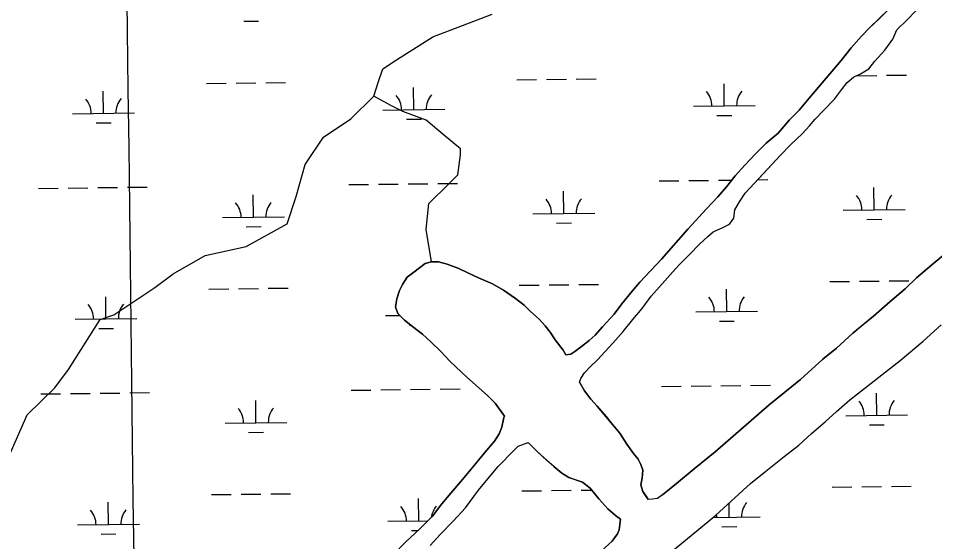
# Model space of a CAD drawing. Extents: x 3694830 to 3732949, y 415201 to 440970.
# Drawn here: x 3725287 to 3726769, y 424839 to 425686 of the extents above; entities that cross this region are included whole.
import ezdxf

# ---------------------------------------------------------------- set-up
doc = ezdxf.new("R2010")
doc.units = 0
for name, color, linetype in [('V-GRID-MAJR', 7, 'Continuous'), ('V-TOPO-SHOR', 7, 'Continuous'), ('V-WETL-SWMP', 7, 'Continuous')]:
    doc.layers.add(name, color=color, linetype=linetype)

msp = doc.modelspace()

# ---------------------------------------------------------------- linework, layer by layer
at = {"layer": 'V-GRID-MAJR'}
msp.add_spline([(3725521.948, 420931.967), (3725447.9250000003, 426990.407), (3725373.878, 433050.776), (3725299.8310000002, 439111.152), (3725299.808, 439113.075)], degree=3, dxfattribs=at)
at = {"layer": 'V-TOPO-SHOR'}
for points in [[(3726195.056, 425096.836), (3726197.034, 425102.765), (3726202.967, 425111.856), (3726212.065, 425121.73600000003), (3726223.929, 425133.196), (3726236.188, 425146.63300000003), (3726248.447, 425160.07), (3726265.454, 425179.041), (3726280.88, 425198.407), (3726295.9080000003, 425216.191), (3726310.543, 425235.95300000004), (3726328.733, 425256.109), (3726341.39, 425270.732), (3726355.2320000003, 425286.145), (3726372.632, 425303.532), (3726388.846, 425320.131), (3726402.293, 425332.778), (3726410.9930000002, 425339.889), (3726426.412, 425346.999), (3726437.089, 425352.531), (3726444.208, 425362.412), (3726446.19, 425375.851), (3726453.7060000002, 425388.895), (3726462.8030000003, 425402.729), (3726492.069, 425434.344), (3726519.752, 425464.38), (3726536.759, 425481.375), (3726555.344, 425499.157), (3726566.813, 425511.804), (3726575.91, 425522.476), (3726588.96, 425535.913), (3726607.153, 425554.881), (3726618.2260000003, 425569.89900000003), (3726627.719, 425581.757), (3726638.002, 425590.449), (3726649.071, 425595.585), (3726662.911, 425603.884), (3726672.404, 425616.53), (3726688.62, 425634.315), (3726701.6720000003, 425652.10000000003), (3726708.002, 425666.72500000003), (3726725.7970000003, 425684.112), (3726758.623, 425719.287)], [(3725272.469396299, 424977.4492335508), (3725301.9449709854, 425043.76927659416), (3725346.1583330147, 425087.9826386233), (3725368.2650140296, 425117.4582133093), (3725419.8472697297, 425198.5160436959), (3725441.953950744, 425205.88493736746), (3725508.273993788, 425250.0982993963), (3725537.749568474, 425272.2049804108), (3725589.3318241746, 425301.6805550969), (3725655.6518672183, 425316.4183424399), (3725721.971910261, 425353.2628107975), (3725736.709697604, 425397.47617282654), (3725751.4474849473, 425449.05842852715), (3725780.9230596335, 425493.27179055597), (3725825.1364216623, 425522.747365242), (3725861.9808900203, 425559.59183359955), (3725869.3497836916, 425581.69851461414), (3725876.718677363, 425603.80519562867), (3725898.8253583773, 425618.5429829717), (3725957.7765077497, 425655.38745132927), (3726053.572125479, 425692.2319196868)], [(3726172.929, 425141.185), (3726180.8370000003, 425142.367), (3726187.163, 425146.32), (3726198.235, 425154.616), (3726210.494, 425164.496), (3726220.38, 425172.794), (3726232.2460000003, 425186.626), (3726250.8310000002, 425206.783), (3726263.49, 425223.777), (3726280.099, 425244.329), (3726292.361, 425258.556), (3726327.558, 425295.707), (3726369.875, 425344.712), (3726399.934, 425377.514), (3726418.519, 425396.878), (3726432.757, 425413.082), (3726446.6, 425430.867), (3726462.023, 425448.256), (3726479.4250000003, 425466.436), (3726496.827, 425483.429), (3726515.808, 425500.026), (3726534.395, 425521.368), (3726549.819, 425537.17600000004), (3726566.43, 425556.145), (3726617.845, 425617.405), (3726634.061, 425637.956), (3726650.671, 425656.53), (3726663.722, 425669.967), (3726679.146, 425684.985), (3726695.753, 425701.186)], [(3725955.5530000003, 425291.82), (3725946.606274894, 425343.8740173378), (3725951.263266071, 425385.78693794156), (3725983.862204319, 425418.38587618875), (3725997.833177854, 425432.3568497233), (3726002.4901690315, 425464.95578797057), (3726002.4901690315, 425474.2697703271), (3725974.5482219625, 425497.554726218), (3725946.606274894, 425520.8396821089), (3725909.350345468, 425534.81065564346), (3725890.7223807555, 425544.1246379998), (3725861.9808900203, 425559.59183359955)], [(3726329.069, 424914.56200000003), (3726351.5500000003, 424932.717), (3726380.021, 424956.427), (3726414.426, 424984.08900000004), (3726501.4250000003, 425060.357), (3726552.043, 425101.454), (3726588.028, 425133.86), (3726610.173, 425152.038), (3726636.668, 425176.143), (3726653.673, 425189.973), (3726670.282, 425203.41000000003), (3726696.7770000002, 425226.724), (3726721.296, 425248.06200000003), (3726739.486, 425265.452), (3726764.795, 425286.79000000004), (3726866.0300000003, 425371.356)], [(3726046.009, 425075.541), (3726012.811, 425105.202), (3725985.542, 425130.51300000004), (3725970.526, 425146.727), (3725954.322, 425162.151), (3725940.8850000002, 425174.41000000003), (3725924.681, 425187.067), (3725912.035, 425197.35000000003), (3725900.967, 425208.026), (3725897.414, 425218.702), (3725899.394, 425231.748), (3725903.7490000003, 425245.189), (3725908.4960000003, 425255.069), (3725916.4050000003, 425266.531), (3725927.083, 425274.83), (3725945.274, 425288.66000000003), (3725955.5530000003, 425291.82), (3725967.017, 425291.419), (3725980.8540000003, 425287.857), (3725999.431, 425280.734), (3726014.451, 425274.00800000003), (3726031.447, 425265.7), (3726053.978, 425255.81), (3726072.16, 425245.525), (3726091.13, 425232.076), (3726105.36, 425221.397), (3726115.239, 425211.907), (3726130.257, 425198.065), (3726139.346, 425188.177), (3726147.25, 425177.896), (3726155.546, 425165.241), (3726168.588, 425148.634), (3726172.929, 425141.185)], [(3726347.786, 424825.904), (3726415.011, 424881.62200000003), (3726439.9250000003, 424904.148), (3726471.563, 424932.996), (3726496.079, 424953.148), (3726525.738, 424976.858), (3726549.465, 424995.034), (3726570.028, 425013.607), (3726592.174, 425032.971), (3726610.366, 425049.175), (3726631.72, 425068.537), (3726713.575, 425131.76300000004), (3726750.7460000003, 425162.98), (3726779.617, 425189.457)], [(3726195.056, 425096.836), (3726202.957, 425082.998), (3726213.2320000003, 425069.553), (3726223.507, 425058.08400000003), (3726237.7320000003, 425041.079), (3726248.4020000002, 425028.425), (3726260.256, 425014.189), (3726271.319, 424996.396), (3726281.99, 424981.37), (3726289.498, 424972.273), (3726293.841, 424963.575), (3726297.001, 424954.482), (3726296.207, 424941.436), (3726294.2260000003, 424930.762), (3726296.989, 424920.087), (3726302.523, 424912.178), (3726306.078, 424907.038)], [(3726073.761, 425042.091), (3726058.2600000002, 425062.884), (3726046.009, 425075.541)], [(3725874.3370000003, 424797.289), (3725913.886, 424838.786), (3725936.824, 424859.729), (3725956.992, 424879.88300000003), (3725972.418, 424900.04000000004), (3725986.656, 424917.429), (3726005.639, 424939.167), (3726022.25, 424959.32300000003), (3726041.628, 424983.037), (3726057.449, 425001.61), (3726064.963, 425013.07300000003), (3726069.3170000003, 425024.14), (3726072.485, 425039.95300000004), (3726073.761, 425042.091)], [(3725953.142, 424832.613), (3725969.358, 424850.396), (3725990.318, 424871.738), (3726010.488, 424893.474), (3726031.45, 424922.326), (3726052.0160000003, 424946.82800000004), (3726063.486, 424960.267), (3726088.005, 424985.955), (3726095.519, 424993.463), (3726111.563, 424999.517)], [(3726261, 424875.031), (3726253.094, 424880.96400000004), (3726240.843, 424892.038), (3726226.22, 424907.857), (3726211.995, 424925.257), (3726199.744, 424935.14400000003), (3726188.279, 424939.101), (3726177.6070000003, 424942.663), (3726166.144, 424949.386), (3726153.103, 424960.462), (3726142.037, 424970.347), (3726126.2290000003, 424984.585), (3726111.563, 424999.517)], [(3726329.069, 424914.56200000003), (3726321.16, 424908.635), (3726312.8570000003, 424907.451), (3726306.078, 424907.038)], [(3726247.544, 424839.853), (3726256.2460000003, 424851.314), (3726259.015, 424858.033), (3726261, 424875.031)], [(3725250.615, 423983.51900000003), (3725367.271, 424079.543), (3725447.546, 424147.512), (3725514.774, 424207.57800000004), (3725542.85, 424231.29000000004), (3725567.764, 424249.466), (3725590.699, 424269.618), (3725619.173, 424296.097), (3725735.038, 424393.702), (3725775.769, 424427.292), (3725805.0330000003, 424451.792), (3725826.7830000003, 424471.946), (3725857.234, 424500.794), (3725878.194, 424522.134), (3725903.898, 424544.265), (3725964.7970000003, 424596.82300000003), (3726046.654, 424662.023), (3726079.082, 424690.081), (3726103.6010000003, 424714.978), (3726134.0500000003, 424744.222), (3726157.778, 424765.957), (3726218.676, 424813.374), (3726247.544, 424839.853)]]:
    msp.add_lwpolyline(points, dxfattribs=at)
at = {"layer": 'V-WETL-SWMP'}
for p, q in [((3726695.7538295, 425701.1869728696), (3726663.721834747, 425669.9669737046)), ((3725651.8673532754, 425680.96155802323), (3725675.8656446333, 425681.24779204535)), ((3726663.721834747, 425669.9669737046), (3726650.670836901, 425656.5299740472)), ((3726650.670836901, 425656.5299740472), (3726634.060839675, 425637.9559744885)), ((3726634.060839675, 425637.9559744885), (3726617.844842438, 425617.40397492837)), ((3726617.844842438, 425617.40397492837), (3726566.4298511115, 425556.1459763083)), ((3726093.5286484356, 425586.2212574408), (3726125.5263702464, 425586.60290280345)), ((3726141.525231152, 425586.79372548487), (3726173.5229529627, 425587.175370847)), ((3726189.5218138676, 425587.3661935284), (3726221.519535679, 425587.7478388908)), ((3726595.400915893, 425592.20722183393), (3726596.709836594, 425592.22283368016)), ((3726643.396993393, 425592.77965814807), (3726675.3947174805, 425593.1613035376)), ((3726691.393579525, 425593.35212623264), (3726723.391303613, 425593.73377162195)), ((3725591.656380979, 425580.2352930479), (3725623.6541027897, 425580.6169384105)), ((3725639.6529636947, 425580.807761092), (3725671.6506855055, 425581.1894064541)), ((3725687.6495464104, 425581.3802291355), (3725719.6472682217, 425581.7618744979)), ((3725927.030286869, 425537.80208470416), (3725926.6009350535, 425573.79952423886)), ((3726428.902554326, 425543.7880490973), (3726428.4732025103, 425579.785488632)), ((3725425.1580194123, 425531.81612031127), (3725424.7286675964, 425567.8135598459)), ((3726566.4298511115, 425556.1459763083), (3726549.8188538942, 425537.1759767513)), ((3726378.9061139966, 425543.1917282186), (3726478.8989946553, 425544.3843699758)), ((3725375.1615790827, 425531.2197994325), (3725475.154459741, 425532.41244118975)), ((3725877.0338465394, 425537.20576382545), (3725977.026727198, 425538.3984055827)), ((3726417.087445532, 425528.2150296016), (3726441.08573689, 425528.5012636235)), ((3726549.8188538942, 425537.1759767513), (3726534.3958564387, 425521.3679771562)), ((3725413.342910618, 425516.24310081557), (3725437.341201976, 425516.52933483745)), ((3725915.215178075, 425522.22906520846), (3725939.213469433, 425522.51529923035)), ((3726534.3958564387, 425521.3679771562), (3726515.8078595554, 425500.02597765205)), ((3726515.8078595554, 425500.02597765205), (3726496.825862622, 425483.4289781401)), ((3726496.825862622, 425483.4289781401), (3726479.424865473, 425466.4359785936)), ((3726479.424865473, 425466.4359785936), (3726462.0238683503, 425448.25697905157)), ((3726462.0238683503, 425448.25697905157), (3726446.59987093, 425430.86697946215)), ((3726323.4981804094, 425422.45132287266), (3726355.4959022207, 425422.83296823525)), ((3726371.494763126, 425423.0237909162), (3726403.492484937, 425423.40543627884)), ((3726419.4913458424, 425423.59625896), (3726441.1420793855, 425423.85449303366)), ((3726446.59987093, 425430.86697946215), (3726432.757873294, 425413.0819798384)), ((3726482.776001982, 425424.3510459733), (3726499.4851312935, 425424.5503402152)), ((3725319.7536454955, 425410.47939408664), (3725351.751367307, 425410.8610394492)), ((3725367.7502282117, 425411.0518621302), (3725399.7479500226, 425411.43350749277)), ((3725415.7468109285, 425411.624330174), (3725447.744532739, 425412.00597553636)), ((3725463.743393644, 425412.1967982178), (3725495.741115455, 425412.57844358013)), ((3725821.6259129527, 425416.46535847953), (3725853.623634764, 425416.8470038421)), ((3725869.622495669, 425417.03782652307), (3725901.6202174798, 425417.4194718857)), ((3725917.6190783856, 425417.6102945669), (3725949.616800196, 425417.99193992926)), ((3725965.6156611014, 425418.18276261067), (3725997.6133829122, 425418.5644079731)), ((3726169.522357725, 425369.86920310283), (3726169.09300591, 425405.86664263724)), ((3726432.757873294, 425413.0819798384), (3726418.5198756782, 425396.8789802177)), ((3726671.3941172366, 425375.85513539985), (3726670.9647661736, 425411.85257499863)), ((3725667.6500902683, 425363.88323870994), (3725667.220738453, 425399.88067824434)), ((3726418.5198756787, 425396.87898021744), (3726399.9328787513, 425377.51398070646)), ((3726399.9328787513, 425377.51398070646), (3726369.8758837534, 425344.7119815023)), ((3726621.3976733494, 425375.25881447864), (3726721.390561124, 425376.451456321)), ((3725617.6536499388, 425363.28691783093), (3725717.646530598, 425364.47955958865)), ((3726119.5259173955, 425369.2728822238), (3726219.5187980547, 425370.4655239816)), ((3725655.8349814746, 425348.31021921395), (3725679.833272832, 425348.5964532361)), ((3726157.7072489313, 425354.2961836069), (3726181.705540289, 425354.582417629)), ((3726659.5790072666, 425360.2821158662), (3726683.577300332, 425360.56834990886)), ((3726369.8758837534, 425344.7119815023), (3726327.55789086, 425295.70598263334)), ((3725945.2729452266, 425288.65999128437), (3725927.0829481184, 425274.82899174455)), ((3725955.552943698, 425291.8189910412), (3725945.2729452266, 425288.65999128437)), ((3725967.0179420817, 425291.4189907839), (3725955.552943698, 425291.8189910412)), ((3725980.8529402, 425287.85699048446), (3725967.0179420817, 425291.4189907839)), ((3725999.430937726, 425280.73399009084), (3725980.8529402, 425287.85699048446)), ((3726327.55789086, 425295.70598263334), (3726292.3598966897, 425258.5569835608)), ((3725927.0829481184, 425274.82899174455), (3725916.40594982, 425266.53099201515)), ((3726014.4509357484, 425274.00798977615), (3725999.430937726, 425280.7339900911)), ((3726031.447933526, 425265.69998942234), (3726014.4509357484, 425274.00798977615)), ((3725916.40594982, 425266.53099201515), (3725908.4959511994, 425255.06899223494)), ((3726053.977930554, 425255.8089889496), (3726031.447933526, 425265.69998942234)), ((3726292.3598966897, 425258.5569835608), (3726280.0998987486, 425244.3289838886)), ((3726599.3680285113, 425259.5558506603), (3726631.3657525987, 425259.9374960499)), ((3726647.3646146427, 425260.1283187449), (3726679.3623387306, 425260.5099641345)), ((3726695.361200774, 425260.70078682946), (3726727.358924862, 425261.0824322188)), ((3725595.624009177, 425247.5839542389), (3725627.6217309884, 425247.9655996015)), ((3725643.620591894, 425248.1564222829), (3725675.6183137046, 425248.5380676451)), ((3725691.61717461, 425248.7288903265), (3725723.6148964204, 425249.1105356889)), ((3725903.747952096, 425245.18799237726), (3725899.3949530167, 425231.74799252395)), ((3725908.4959511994, 425255.06899223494), (3725903.747952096, 425245.18799237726)), ((3726072.1599282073, 425245.5239885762), (3726053.977930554, 425255.8089889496)), ((3726091.1309258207, 425232.07598819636), (3726072.1599282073, 425245.52398857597)), ((3726097.4962766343, 425253.5699186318), (3726129.4939984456, 425253.9515639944)), ((3726145.492859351, 425254.14238667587), (3726177.490581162, 425254.524032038)), ((3726193.489442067, 425254.7148547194), (3726225.4871638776, 425255.09650008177)), ((3726280.0998987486, 425244.3289838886), (3726263.488901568, 425223.7779843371)), ((3726432.8696540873, 425211.1366776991), (3726432.440303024, 425247.1341172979)), ((3725429.1256476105, 425199.1647815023), (3725428.6962957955, 425235.1622210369)), ((3725899.3949530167, 425231.74799252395), (3725897.413953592, 425218.70299261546)), ((3726105.3589240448, 425221.39698791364), (3726091.1309258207, 425232.07598819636)), ((3725897.413953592, 425218.70299261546), (3725900.967953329, 425208.0269925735)), ((3726115.238922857, 425211.905987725), (3726105.3589240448, 425221.39698791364)), ((3726263.488901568, 425223.7779843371), (3726250.8319037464, 425206.782984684)), ((3725379.1292072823, 425198.5684606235), (3725479.12208794, 425199.76110238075)), ((3725881.001474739, 425204.5544250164), (3725904.2792820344, 425204.83206563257)), ((3725900.967953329, 425208.0269925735), (3725912.0339520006, 425197.349992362)), ((3726130.256921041, 425198.06398743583), (3726115.238922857, 425211.905987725)), ((3726250.8319037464, 425206.782984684), (3726232.2449068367, 425186.6269851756)), ((3726382.8732102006, 425210.54035677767), (3726482.8660979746, 425211.73299862)), ((3725417.310538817, 425183.5917620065), (3725441.3088301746, 425183.87799602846)), ((3725912.0339520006, 425197.349992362), (3725924.6809504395, 425187.06699211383)), ((3725919.182806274, 425189.5777263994), (3725921.5581690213, 425189.60605798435)), ((3725924.6809504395, 425187.06699211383), (3725940.8849484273, 425174.4099917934)), ((3726139.345919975, 425188.17698726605), (3726130.256921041, 425198.06398743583)), ((3726147.248919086, 425177.8959871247), (3726139.345919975, 425188.17698726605)), ((3726232.2449068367, 425186.6269851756), (3726220.379908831, 425172.7949854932)), ((3726421.054544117, 425195.56365816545), (3726445.052837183, 425195.8498922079)), ((3726750.747349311, 425162.9798977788), (3726779.616342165, 425189.4568998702)), ((3725940.8849484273, 425174.4099917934), (3725954.3219467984, 425162.1499915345)), ((3726155.5469181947, 425165.2419869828), (3726147.248919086, 425177.8959871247)), ((3726220.3799088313, 425172.79498549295), (3726210.4939104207, 425164.4959857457)), ((3725954.3219467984, 425162.1499915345), (3725970.5249448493, 425146.7269912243)), ((3726168.5869167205, 425148.63398674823), (3726155.5469181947, 425165.2419869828)), ((3726198.234912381, 425154.616986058), (3726187.1629141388, 425146.31898633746)), ((3726210.4939104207, 425164.4959857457), (3726198.234912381, 425154.616986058)), ((3726713.5753587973, 425131.76189500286), (3726750.747349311, 425162.9798977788)), ((3725970.5249448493, 425146.7269912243), (3725985.5419430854, 425130.5129909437)), ((3726172.928916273, 425141.1849866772), (3726168.5869167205, 425148.63398674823)), ((3726180.835915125, 425142.36798649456), (3726172.928916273, 425141.1849866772)), ((3726187.1629141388, 425146.31898633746), (3726180.835915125, 425142.3679864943)), ((3725985.5419430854, 425130.5129909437), (3726012.8109397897, 425105.2019904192)), ((3726631.7203802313, 425068.5368887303), (3726713.5753587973, 425131.76189500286)), ((3726012.8109397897, 425105.2019904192), (3726046.007935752, 425075.53998977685)), ((3725467.7110218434, 425079.5454594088), (3725499.708743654, 425079.92710477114)), ((3725825.5935411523, 425083.8140196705), (3725857.591262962, 425084.1956650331)), ((3725873.590123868, 425084.3864877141), (3725905.587845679, 425084.76813307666)), ((3725921.586706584, 425084.95895575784), (3725953.584428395, 425085.34060112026)), ((3725969.5832893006, 425085.5314238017), (3726001.5810111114, 425085.91306916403)), ((3726327.4652700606, 425089.79995116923), (3726359.4629941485, 425090.18159655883)), ((3726375.461856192, 425090.3724192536), (3726407.45958028, 425090.7540646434)), ((3726423.458442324, 425090.94488733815), (3726455.4561664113, 425091.32653272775)), ((3726471.4550284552, 425091.5173554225), (3726503.452752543, 425091.8990008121)), ((3725323.721273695, 425077.8280552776), (3725355.7189955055, 425078.20970064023)), ((3725371.717856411, 425078.4005233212), (3725403.7155782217, 425078.78216868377)), ((3725419.714439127, 425078.97299136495), (3725451.7121609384, 425079.35463672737)), ((3725671.617718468, 425031.23189990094), (3725671.188366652, 425067.22933943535)), ((3726046.007935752, 425075.53998977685), (3726058.2589343, 425062.88498954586)), ((3726610.36538554, 425049.173887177), (3726631.7203802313, 425068.5368887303)), ((3726675.3603240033, 425043.2040503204), (3726674.9309766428, 425079.2014893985)), ((3726058.2589342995, 425062.88498954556), (3726073.7609325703, 425042.0909892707)), ((3726072.4849328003, 425039.95298930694), (3726069.3169336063, 425024.1409894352)), ((3726073.7609325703, 425042.0909892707), (3726072.4849328, 425039.95298930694)), ((3726592.17439009, 425032.9708858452), (3726610.36538554, 425049.173887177)), ((3726625.3638885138, 425042.60772949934), (3726725.356759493, 425043.80037114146)), ((3725621.6212781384, 425030.63557902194), (3725721.6141587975, 425031.82822077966)), ((3726069.3169336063, 425024.1409894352), (3726064.963934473, 425013.07298957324)), ((3726570.029395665, 425013.6078842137), (3726592.17439009, 425032.9708858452)), ((3726663.5452144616, 425027.631031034), (3726687.5435034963, 425027.91726502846)), ((3725659.8026096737, 425015.65888040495), (3725683.8009010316, 425015.9451144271)), ((3726064.963934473, 425013.07298957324), (3726057.4489357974, 425001.610989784)), ((3726549.4654007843, 424995.03488271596), (3726570.029395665, 425013.6078842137)), ((3726057.4489357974, 425001.610989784), (3726041.6289384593, 424983.03599020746)), ((3726525.7394070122, 424976.85788089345), (3726549.4654007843, 424995.03488271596)), ((3726041.6289384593, 424983.03599020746), (3726005.637944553, 424939.1669911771)), ((3726496.0804146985, 424953.14787864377), (3726525.7394070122, 424976.85788089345)), ((3726471.563420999, 424932.9948768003), (3726496.0804146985, 424953.14787864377)), ((3726005.637944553, 424939.1669911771), (3725986.6549477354, 424917.4299916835)), ((3726439.9264288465, 424904.1468745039), (3726471.563420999, 424932.9948768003)), ((3725986.6549477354, 424917.4299916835), (3725972.4169501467, 424900.0399920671)), ((3726101.4633465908, 424920.91854643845), (3726133.4610706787, 424921.30019182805)), ((3726149.459932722, 424921.491014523), (3726181.45765681, 424921.8726599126)), ((3726197.456518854, 424922.0634826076), (3726214.439547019, 424922.2660437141)), ((3726603.334235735, 424926.9047673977), (3726635.331954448, 424927.2864127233)), ((3726651.3308138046, 424927.47723538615), (3726683.3285325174, 424927.85888071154)), ((3726699.3273918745, 424928.0497033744), (3726731.3251105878, 424928.43134869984)), ((3725433.0932758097, 424866.5134426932), (3725432.663923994, 424902.5108822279)), ((3725599.591637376, 424914.93261542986), (3725631.589359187, 424915.3142607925)), ((3725647.588220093, 424915.5050834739), (3725679.5859419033, 424915.88672883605)), ((3725695.5848028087, 424916.0775515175), (3725727.5825246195, 424916.4591968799)), ((3725934.965543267, 424872.4994070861), (3725934.5361914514, 424908.4968466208)), ((3726415.012435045, 424881.62187268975), (3726439.9264288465, 424904.1468745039)), ((3725972.4169501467, 424900.0399920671), (3725956.9919527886, 424879.8839924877)), ((3726436.8358845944, 424878.48559544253), (3726436.5660548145, 424901.10872527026)), ((3725884.9691029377, 424871.9030862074), (3725949.779046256, 424872.67609168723)), ((3725956.9919527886, 424879.8839924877), (3725936.8229561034, 424859.7289930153)), ((3726347.7864522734, 424825.9028676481), (3726415.012435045, 424881.62187268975)), ((3726410.8545770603, 424878.1757094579), (3726486.832320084, 424879.0819162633)), ((3725383.0968354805, 424865.9171218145), (3725483.089716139, 424867.10976357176)), ((3725936.8229561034, 424859.7289930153), (3725913.8859598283, 424838.784993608)), ((3726425.0207750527, 424862.9125761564), (3726449.0190640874, 424863.1988101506)), ((3725421.2781670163, 424850.9404231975), (3725445.2764583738, 424851.2266572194)), ((3725923.150434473, 424856.9263875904), (3725933.893994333, 424857.0545288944))]:
    msp.add_line(p, q, dxfattribs=at)
for points in [[(3726662.912, 425603.88300000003), (3726672.404, 425616.53), (3726688.619, 425634.315), (3726701.671, 425652.10000000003), (3726708.002, 425666.72500000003), (3726725.798, 425684.113), (3726758.623, 425719.286)], [(3726866.0300000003, 425371.356), (3726764.795, 425286.79000000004), (3726739.486, 425265.451), (3726721.295, 425248.063), (3726696.7770000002, 425226.724), (3726670.282, 425203.409), (3726636.669, 425176.143), (3726610.173, 425152.037), (3726588.028, 425133.859), (3726552.042, 425101.455), (3726501.4250000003, 425060.358), (3726414.4250000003, 424984.08900000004), (3726380.022, 424956.428), (3726351.549, 424932.718), (3726329.069, 424914.56200000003), (3726321.16, 424908.635), (3726312.858, 424907.452), (3726306.078, 424907.038), (3726296.99, 424920.087), (3726294.2260000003, 424930.762), (3726296.207, 424941.435), (3726297.002, 424954.481), (3726293.842, 424963.574), (3726289.497, 424972.273), (3726281.989, 424981.369), (3726271.3200000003, 424996.395), (3726260.257, 425014.189), (3726223.506, 425058.083), (3726213.2320000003, 425069.552), (3726202.958, 425082.99700000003), (3726195.056, 425096.836), (3726197.035, 425102.765), (3726202.968, 425111.856), (3726212.0640000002, 425121.73600000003), (3726223.9280000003, 425133.196), (3726248.448, 425160.07), (3726265.454, 425179.04000000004), (3726280.879, 425198.406), (3726295.9080000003, 425216.191), (3726310.542, 425235.952), (3726328.734, 425256.108), (3726341.39, 425270.731), (3726355.2320000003, 425286.14400000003), (3726372.633, 425303.532), (3726388.847, 425320.131), (3726402.293, 425332.777), (3726410.9930000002, 425339.889), (3726426.413, 425347), (3726437.089, 425352.531), (3726444.208, 425362.412), (3726446.19, 425375.852), (3726453.7060000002, 425388.896), (3726462.8030000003, 425402.729), (3726519.753, 425464.381), (3726536.758, 425481.374), (3726555.345, 425499.158), (3726566.8140000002, 425511.804), (3726575.91, 425522.47500000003), (3726588.961, 425535.912), (3726607.153, 425554.881), (3726618.227, 425569.9), (3726627.719, 425581.757), (3726638.001, 425590.45), (3726649.072, 425595.586), (3726662.912, 425603.88300000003)], [(3725953.143, 424832.613), (3725969.358, 424850.397), (3725990.318, 424871.738), (3726010.488, 424893.474), (3726031.45, 424922.326), (3726052.0160000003, 424946.829), (3726063.486, 424960.267), (3726088.005, 424985.955), (3726095.519, 424993.463), (3726111.5640000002, 424999.518), (3726126.2290000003, 424984.586), (3726153.103, 424960.461), (3726166.145, 424949.387), (3726177.6070000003, 424942.663), (3726199.7430000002, 424935.14400000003), (3726211.995, 424925.256), (3726226.221, 424907.856), (3726240.843, 424892.038), (3726253.094, 424880.96400000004), (3726260.9990000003, 424875.032), (3726259.0160000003, 424858.033), (3726256.2460000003, 424851.314), (3726247.545, 424839.852), (3726218.676, 424813.375)]]:
    msp.add_lwpolyline(points, dxfattribs=at)
for centre, radius, start, end in [((3725369.913353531, 425531.63203940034), 35.24628790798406, 359.91152952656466, 41.455187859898), ((3725480.3913598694, 425532.9497400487), 35.246287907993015, 139.91152663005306, 181.4551849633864), ((3725871.785620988, 425537.61800379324), 35.24628790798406, 359.91152952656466, 41.455187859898), ((3725982.2636273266, 425538.93570444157), 35.246287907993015, 139.91152663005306, 181.4551849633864), ((3726373.657888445, 425543.60396818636), 35.24628790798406, 359.91152952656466, 41.455187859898), ((3726484.135894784, 425544.9216688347), 35.246287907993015, 139.91152663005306, 181.4551849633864), ((3726114.277691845, 425369.6851221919), 35.24628790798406, 359.91152952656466, 41.455187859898), ((3726224.755698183, 425371.00282284), 35.246287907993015, 139.91152663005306, 181.4551849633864), ((3726616.1494474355, 425375.6710544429), 35.24628790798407, 359.9115295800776, 41.45518791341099), ((3726726.6274616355, 425376.9887551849), 35.24628790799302, 139.91152657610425, 181.45518490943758), ((3725612.405424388, 425363.699157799), 35.24628790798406, 359.91152952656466, 41.455187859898), ((3725722.8834307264, 425365.0168584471), 35.246287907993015, 139.91152663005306, 181.4551849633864), ((3726377.6249842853, 425210.9525967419), 35.24628790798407, 359.9115295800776, 41.45518791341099), ((3726488.102998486, 425212.27029748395), 35.24628790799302, 139.91152657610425, 181.45518490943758), ((3725373.8809817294, 425198.98070059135), 35.24628790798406, 359.91152952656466, 41.455187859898), ((3725484.3589880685, 425200.2984012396), 35.246287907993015, 139.91152663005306, 181.4551849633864), ((3726620.1156635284, 425043.0199694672), 35.24628790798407, 359.911529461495, 41.4551877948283), ((3726730.5936591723, 425044.33766998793), 35.246287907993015, 139.9115266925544, 181.45518502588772), ((3725616.373052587, 425031.04781899), 35.24628790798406, 359.91152952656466, 41.455187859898), ((3725726.8510589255, 425032.36551963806), 35.246287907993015, 139.91152663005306, 181.4551849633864), ((3726492.069219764, 424879.6192151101), 35.246287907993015, 139.9115266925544, 181.45518502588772), ((3725377.8486099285, 424866.3293617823), 35.24628790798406, 359.91152952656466, 41.455187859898), ((3725488.326616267, 424867.6470624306), 35.246287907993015, 139.91152663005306, 181.4551849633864), ((3725879.7208773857, 424872.31532617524), 35.24628790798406, 359.91152952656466, 41.455187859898), ((3725990.1988837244, 424873.6330268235), 35.246287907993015, 139.91152663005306, 172.66246416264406), ((3726381.591224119, 424878.30151458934), 35.24628790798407, 359.911529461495, 7.6423520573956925)]:
    msp.add_arc(centre, radius, start, end, dxfattribs=at)

doc.saveas('drawing.dxf')
